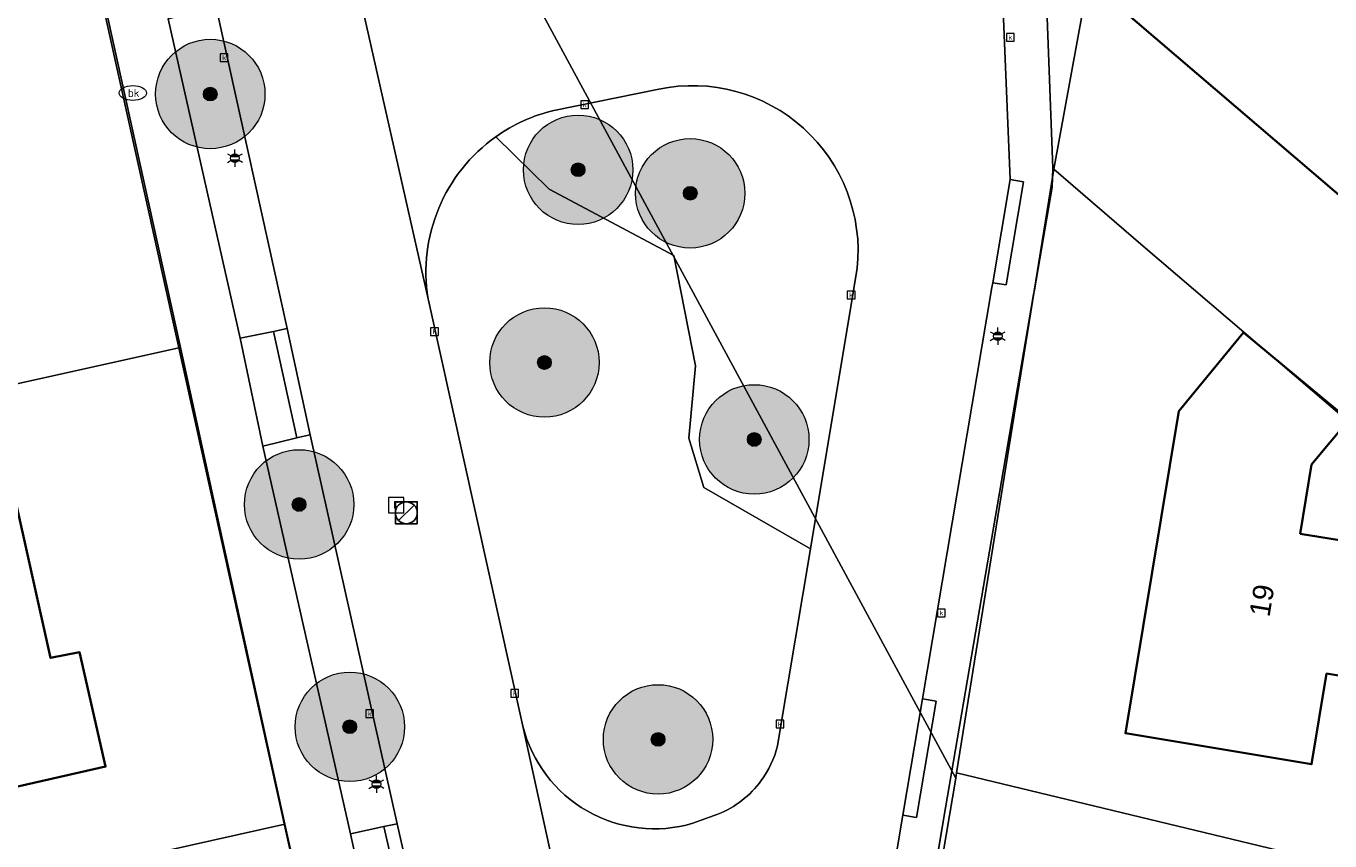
# Model space of a CAD drawing. Header units: metres. Extents: x 163543 to 168130, y 402678 to 405437.
# Tile 210 of 656: x 165467 to 165515, y 403776 to 403806. Entities that reach past the tile are written whole.
import ezdxf
from ezdxf.enums import TextEntityAlignment as Align

# ---------------------------------------------------------------- set-up
doc = ezdxf.new("R2010")
doc.units = ezdxf.units.M
doc.layers.get('0').update_dxf_attribs({"lineweight": 25})
for name, color, linetype, lineweight in [('X-CA190022.004-UO-BGT_Ondergrond$0$GE_203_VGOHaag_Lijn_GEM', 253, 'X-CA190022.004-UO-BGT_Ondergrond$0$Heg', 9), ('X-CA190022.004-UO-BGT_Ondergrond$0$GE_314_WGDRijbaanLokaleweg_Vlak_GEM', 253, 'Continuous', 9), ('X-CA190022.004-UO-BGT_Ondergrond$0$GE_317_WGDVoetpad_Vlak_GEM', 253, 'Continuous', 9), ('X-CA190022.004-UO-BGT_Ondergrond$0$GE_322_WGDInrit_Vlak_GEM', 253, 'Continuous', 9), ('X-CA190022.004-UO-BGT_Ondergrond$0$GE_366_OWGBerm_groenvoorziening_Vlak_GEM', 253, 'Continuous', 9), ('X-CA190022.004-UO-BGT_Ondergrond$0$GE_401_OTDErf_Vlak_GEM', 253, 'Continuous', 9), ('X-CA190022.004-UO-BGT_Ondergrond$0$GE_4502_GBKN_Huisnummer_Lijn_GEM', 7, 'Continuous', 9), ('X-CA190022.004-UO-BGT_Ondergrond$0$GE_483_BTDGroenvoorziening_bodembedekkers_GEM', 253, 'Continuous', 9), ('X-CA190022.004-UO-BGT_Ondergrond$0$GE_601_PNDgrondvlakpand_Vlak_MV_GEM', 34, 'Continuous', 35), ('X-CA190022.004-UO-BGT_Ondergrond$0$GE_861_PALLichtmast_Punt_GEM', 253, 'Continuous', 9), ('X-CA190022.004-UO-BGT_Ondergrond$0$GE_882_PutBrandkraan_Punt_GEM', 253, 'Continuous', 9), ('X-CA190022.004-UO-BGT_Ondergrond$0$GE_885_PutInspectieofRioolput_Punt_GEM', 253, 'Continuous', 9), ('X-CA190022.004-UO-BGT_Ondergrond$0$GE_886_PutKolk_Punt_GEM', 253, 'Continuous', 9), ('X-CA190022.004-UO-BGT_Ondergrond$0$N-WE-RI-PUT_INSPECTIE-S', 253, 'Continuous', 9), ('X-CA190022.004-UO-DWM_Beplanting$0$B-WE-GR-BOOM-S AFKOMSTIG UIT BGT', 252, 'Continuous', 0), ('X-CA190022.004-UO-KAD_Percelen$0$B-WE-KG-GRENS_PERCEEL-GV', 150, 'Continuous', 9), ('X-CA190022.004-UO-WHM_Riolering gemeente_NLCS_v0.1$0$B-WE-RI-PUT-S', 214, 'Continuous', 15)]:
    doc.layers.add(name, color=color, linetype=linetype, lineweight=lineweight)
doc.layers.add('X-CA190022.004-UO-DWM_Beplanting$0$B-WE-GR-BOOM-S AFKOMSTIG UIT BOMENBESTAND GEMEENTE', color=252, linetype='Continuous')
doc.layers.add('X-CA190022.004-UO-DWM_Beplanting$0$N-GV-GR-GRAS-A-200', color=7, linetype='Continuous')
doc.styles.add('X-CA190022.004-UO-BGT_Ondergrond$0$BGT_NAR', font='arial.ttf', dxfattribs={"height": 1})
doc.styles.add('X-CA190022.004-UO-BGT_Ondergrond$0$NLCS-ISO', font='NLCS-ISO.ttf')
doc.linetypes.add('X-CA190022.004-UO-BGT_Ondergrond$0$Heg', pattern='A,5,-1.5,[2,dgnlstyle-meierijstad.shx,S=0.007937,R=45,X=0,Y=0],-1.5', length=8)

# ---------------------------------------------------------------- blocks, each defined once
blk = doc.blocks.new('X-CA190022.004-UO-BGT_Ondergrond$0$SRI-KOLK-SO')
at = {"color": 0, "linetype": 'ByBlock', "lineweight": 18}
blk.add_lwpolyline([(-1.125, -1.125), (1.125, -1.125), (1.125, 1.125), (-1.125, 1.125)], close=True, dxfattribs=at)
at = {"color": 0, "linetype": 'ByBlock', "lineweight": 18, "style": 'X-CA190022.004-UO-BGT_Ondergrond$0$NLCS-ISO'}
blk.add_text('k', height=1.5, dxfattribs=at).set_placement((0, 0), align=Align.MIDDLE_CENTER)
blk = doc.blocks.new('X-CA190022.004-UO-BGT_Ondergrond$0$IMGEOKolk')
at = {"xscale": 5, "yscale": 5, "zscale": 5}
blk.add_blockref('X-CA190022.004-UO-BGT_Ondergrond$0$SRI-KOLK-SO', (0, 0), dxfattribs=at)
blk = doc.blocks.new('X-CA190022.004-UO-BGT_Ondergrond$0$SKL-WATER_BRANDKRAAN_BRANDPUT-SO')
at = {"color": 0, "linetype": 'ByBlock', "lineweight": 18}
blk.add_ellipse((0, 0), major_axis=(2.5, 0), ratio=0.54, dxfattribs=at)
at = {"color": 0, "linetype": 'ByBlock', "lineweight": 18, "style": 'X-CA190022.004-UO-BGT_Ondergrond$0$NLCS-ISO'}
blk.add_text('bk', height=1.5, dxfattribs=at).set_placement((0.16, 0), align=Align.MIDDLE_CENTER)
blk = doc.blocks.new('X-CA190022.004-UO-BGT_Ondergrond$0$IMGEOBrandkraanput')
at = {"xscale": 5, "yscale": 5, "zscale": 5}
blk.add_blockref('X-CA190022.004-UO-BGT_Ondergrond$0$SKL-WATER_BRANDKRAAN_BRANDPUT-SO', (0, 0), dxfattribs=at)
blk = doc.blocks.new('X-CA190022.004-UO-BGT_Ondergrond$0$SRI-PUT_INSPECTIEPUT_RIOOLPUT-SO')
at = {"color": 0, "linetype": 'ByBlock', "lineweight": 18}
blk.add_lwpolyline([(-1.12, -1.12), (1.12, -1.12), (1.12, 1.12), (-1.12, 1.12)], close=True, dxfattribs=at)
at = {"color": 0, "linetype": 'ByBlock', "lineweight": 18, "style": 'X-CA190022.004-UO-BGT_Ondergrond$0$NLCS-ISO'}
blk.add_text('r', height=1.5, dxfattribs=at).set_placement((0, 0.28), align=Align.MIDDLE_CENTER)
blk = doc.blocks.new('X-CA190022.004-UO-BGT_Ondergrond$0$IMGEOInspectierioolput')
at = {"layer": 'X-CA190022.004-UO-BGT_Ondergrond$0$N-WE-RI-PUT_INSPECTIE-S', "xscale": 10, "yscale": 10, "zscale": 10}
blk.add_blockref('X-CA190022.004-UO-BGT_Ondergrond$0$SRI-PUT_INSPECTIEPUT_RIOOLPUT-SO', (0, 0), dxfattribs=at)
blk = doc.blocks.new('X-CA190022.004-UO-BGT_Ondergrond$0$N-SIE-WEG_LICHTMAST-SO')
h = blk.add_hatch(color=256)
h.paths.add_polyline_path([(1.16, 0.5, 0.658505), (-1.16, 0.5)])
h.paths.add_polyline_path([(-1.16, -0.5, 0.658505), (1.16, -0.5)])
at = {"flags": 128}
for points in [[(-2.19, 1.27), (-1.1, 0.63)], [(-1.16, 0.5), (1.16, 0.5)], [(0, 1.27), (0, 2.53)], [(1.1, 0.63), (2.19, 1.27)], [(-2.19, -1.27), (-1.1, -0.63)], [(-1.16, -0.5), (1.16, -0.5)], [(0, -1.27), (0, -2.53)], [(2.19, -1.27), (1.1, -0.63)]]:
    blk.add_lwpolyline(points, dxfattribs=at)
at = {"ltscale": 0.5}
blk.add_circle((0, 0), 1.27, dxfattribs=at)
at = {"style": 'X-CA190022.004-UO-BGT_Ondergrond$0$NLCS-ISO'}
blk.add_attdef('TYPE', text='', height=1.8, dxfattribs=at).set_placement((0, 2.53), align=Align.BOTTOM_CENTER)
blk = doc.blocks.new('X-CA190022.004-UO-BGT_Ondergrond$0$IMGEOLichtmastpaal')
at = {"xscale": 5, "yscale": 5, "zscale": 5}
blk.add_blockref('X-CA190022.004-UO-BGT_Ondergrond$0$N-SIE-WEG_LICHTMAST-SO', (0, 6.4), dxfattribs=at)
blk = doc.blocks.new('X-CA190022.004-UO-WHM_Riolering gemeente_NLCS_v0.1$0$B-SRI-PUT_BETON-SO')
blk.add_line((-1.41, -1.41), (1.41, 1.41))
at = {"lineweight": -3, "flags": 128}
blk.add_lwpolyline([(2, -2), (2, 2), (-2, 2), (-2, -2)], close=True, dxfattribs=at)
at = {"lineweight": -3}
blk.add_circle((0, 0), 2, dxfattribs=at)
blk = doc.blocks.new('X-CA190022.004-UO-DWM_Beplanting$0$SGR-BOOM_01-SO')
at = {"linetype": 'ByBlock', "lineweight": 18}
h = blk.add_hatch(color=0, dxfattribs=at)
h.dxf.hatch_style = 1
edge = h.paths.add_edge_path()
edge.add_arc((0, 0), 0.25, 0, 360)
at = {"color": 0, "linetype": 'ByBlock', "lineweight": 18}
for radius in [2, 0.25]:
    blk.add_circle((0, 0), radius, dxfattribs=at)
blk = doc.blocks.new('X-CA190022.004-UO-DWM_Beplanting$0$IMGEOBoom')
at = {"transparency": 33554457}
h = blk.add_hatch(color=256, dxfattribs=at)
h.dxf.hatch_style = 1
edge = h.paths.add_edge_path()
edge.add_arc((0, 0), 100, 0, 360)
edge = h.paths.add_edge_path(flags=17)
edge.add_arc((0, 0), 12.5, 0, 360)
h = blk.add_hatch()
h.set_pattern_fill('ANGLE', color=256)
h.set_pattern_definition([(0, (0, 0), (0, 6.985), [5.08, -1.905]), (90, (0, 0), (-6.985, 4e-16), [5.08, -1.905])])
edge = h.paths.add_edge_path(flags=17)
edge.add_arc((0, 0), 12.5, 0, 360)
at = {"layer": 'X-CA190022.004-UO-DWM_Beplanting$0$N-GV-GR-GRAS-A-200'}
h = blk.add_hatch(color=256, dxfattribs=at)
h.dxf.hatch_style = 1
edge = h.paths.add_edge_path(flags=17)
edge.add_arc((0, 0), 12.5, 0, 360)
at = {"xscale": 50, "yscale": 50, "zscale": 50}
blk.add_blockref('X-CA190022.004-UO-DWM_Beplanting$0$SGR-BOOM_01-SO', (0, 0), dxfattribs=at)

msp = doc.modelspace()

# ---------------------------------------------------------------- linework, layer by layer
at = {"layer": 'X-CA190022.004-UO-BGT_Ondergrond$0$GE_203_VGOHaag_Lijn_GEM'}
msp.add_line((165500.882, 403777.188), (165497.641, 403758.03), dxfattribs=at)
at = {"layer": 'X-CA190022.004-UO-BGT_Ondergrond$0$GE_314_WGDRijbaanLokaleweg_Vlak_GEM', "flags": 128}
for points in [[(165478.305, 403811.974), (165481.96, 403795.79), (165485.43, 403780.168), (165489.74, 403760.491), (165490.137, 403758.733), (165485.103, 403757.574), (165481.697, 403772.782), (165480.837, 403776.605), (165477.651, 403790.821), (165476.805, 403794.698), (165474.217, 403806.45), (165473.354, 403810.267), (165469.938, 403825.724), (165469.082, 403829.58), (165463.884, 403852.941), (165463.532, 403854.483)], [(165495.551, 403809.975), (165497.751, 403812.557), (165497.775, 403812.536), (165502.893, 403808.161), (165502.917, 403808.141), (165502.917, 403808.118), (165502.917, 403808.095), (165503.241, 403800.148), (165502.605, 403796.375), (165502.576, 403796.203), (165500.041, 403781.167), (165499.324, 403776.916)], [(165481.96, 403795.79), (165478.305, 403811.974)], [(165490.4, 403803.45), (165486.558, 403802.669)], [(165494.739, 403779.445), (165494.84, 403780.05), (165495.942, 403786.651), (165497.53, 403796.162), (165497.654, 403796.906)], [(165489.74, 403760.491), (165485.43, 403780.168)], [(165491.64, 403776.62), (165492.56, 403776.95)], [(165499.324, 403776.916), (165496.943, 403762.795)]]:
    msp.add_lwpolyline(points, dxfattribs=at)
at = {"layer": 'X-CA190022.004-UO-BGT_Ondergrond$0$GE_314_WGDRijbaanLokaleweg_Vlak_GEM'}
for centre, radius, start, end in [((165491.637, 403797.529), 6.049, 354.0909, 101.8004), ((165487.957, 403796.762), 6.071, 103.3201, 125.4006), ((165487.963, 403796.755), 6.08, 125.413, 189.1275), ((165490.237, 403781.373), 4.956, 194.0775, 286.4407), ((165491.179, 403780.351), 3.673, 323.7094, 345.7187), ((165491.179, 403780.359), 3.678, 292.052, 323.6125)]:
    msp.add_arc(centre, radius, start, end, dxfattribs=at)
at = {"layer": 'X-CA190022.004-UO-BGT_Ondergrond$0$GE_317_WGDVoetpad_Vlak_GEM', "flags": 128}
for points in [[(165471.623, 403809.864), (165472.465, 403806.022), (165475.086, 403794.345), (165475.924, 403790.398), (165479.13, 403776.229), (165479.964, 403772.388), (165483.554, 403756.074), (165481.356, 403755.59), (165462.301, 403841.619), (165460.148, 403852.164), (165456.61, 403853.94), (165462.294, 403856.681)], [(165496.943, 403762.795), (165499.324, 403776.916), (165499.817, 403776.833), (165500.534, 403781.084), (165500.041, 403781.167), (165502.576, 403796.203), (165502.605, 403796.375), (165503.098, 403796.292), (165503.734, 403800.065), (165503.241, 403800.148), (165502.917, 403808.095), (165502.917, 403808.118), (165502.917, 403808.141), (165504.57, 403806.727)], [(165504.57, 403806.727), (165504.809, 403800.559), (165504.776, 403799.861), (165504.133, 403796.118), (165504.103, 403795.945), (165500.882, 403777.188), (165497.641, 403758.03), (165495.753, 403757.704), (165496.543, 403762.413)]]:
    msp.add_lwpolyline(points, dxfattribs=at)
at = {"layer": 'X-CA190022.004-UO-BGT_Ondergrond$0$GE_322_WGDInrit_Vlak_GEM', "flags": 128}
for points in [[(165503.241, 403800.148), (165503.734, 403800.065), (165503.098, 403796.292), (165502.605, 403796.375), (165503.241, 403800.148)], [(165476.805, 403794.698), (165477.651, 403790.821), (165477.263, 403790.726), (165477.168, 403790.703), (165476.315, 403794.597), (165476.805, 403794.698)], [(165476.315, 403794.597), (165477.168, 403790.703), (165475.924, 403790.398), (165475.086, 403794.345), (165476.315, 403794.597)], [(165500.041, 403781.167), (165500.534, 403781.084), (165499.817, 403776.833), (165499.324, 403776.916), (165500.041, 403781.167)], [(165480.349, 403776.497), (165481.218, 403772.673), (165479.964, 403772.388), (165479.13, 403776.229), (165480.349, 403776.497)], [(165480.837, 403776.605), (165481.697, 403772.782), (165481.218, 403772.673), (165480.349, 403776.497), (165480.837, 403776.605)]]:
    msp.add_lwpolyline(points, dxfattribs=at)
at = {"layer": 'X-CA190022.004-UO-BGT_Ondergrond$0$GE_366_OWGBerm_groenvoorziening_Vlak_GEM', "flags": 128}
for points in [[(165486.558, 403802.669), (165490.4, 403803.45)], [(165484.44, 403801.71), (165486.388, 403799.796), (165490.944, 403797.364), (165491.743, 403793.343), (165491.491, 403790.693), (165492.05, 403788.894), (165495.942, 403786.651), (165494.84, 403780.05), (165494.739, 403779.445)], [(165497.53, 403796.162), (165495.942, 403786.651), (165492.05, 403788.894), (165491.491, 403790.693), (165491.743, 403793.343), (165490.944, 403797.364), (165486.388, 403799.796), (165484.44, 403801.71)], [(165497.654, 403796.906), (165497.53, 403796.162)], [(165485.43, 403780.168), (165481.96, 403795.79)], [(165492.56, 403776.95), (165491.64, 403776.62)]]:
    msp.add_lwpolyline(points, dxfattribs=at)
at = {"layer": 'X-CA190022.004-UO-BGT_Ondergrond$0$GE_366_OWGBerm_groenvoorziening_Vlak_GEM', "extrusion": (0, 0, -1)}
for centre, radius, start, end in [((-165491.637, 403797.529), 6.049, 78.1996, 185.9091), ((-165487.957, 403796.762), 6.071, 54.5994, 76.6799), ((-165487.963, 403796.755), 6.08, 350.8725, 54.587), ((-165490.237, 403781.373), 4.956, 253.5593, 345.9225), ((-165491.179, 403780.351), 3.673, 194.2813, 216.2906), ((-165491.179, 403780.359), 3.678, 216.3875, 247.948)]:
    msp.add_arc(centre, radius, start, end, dxfattribs=at)
at = {"layer": 'X-CA190022.004-UO-BGT_Ondergrond$0$GE_401_OTDErf_Vlak_GEM', "flags": 128}
for points in [[(165618.71, 403717.57), (165513.858, 403751.578), (165497.45, 403756.9), (165497.641, 403758.03), (165500.882, 403777.188), (165504.103, 403795.945), (165504.133, 403796.118), (165504.776, 403799.861), (165504.809, 403800.559), (165504.57, 403806.727), (165504.507, 403808.362), (165510.227, 403815.032), (165519.066, 403825.532), (165523.788, 403831.058), (165539.384, 403849.311), (165544.889, 403855.755), (165549.443, 403861.087), (165549.566, 403860.988), (165557.099, 403869.372), (165560.381, 403866.57), (165568.491, 403859.579), (165570.767, 403862.036)], [(165456.61, 403853.94), (165460.148, 403852.164), (165462.301, 403841.619), (165481.356, 403755.59), (165481.746, 403753.829), (165480.17, 403751.51), (165479.488, 403751.348), (165475.327, 403750.358), (165458.109, 403746.262), (165446.436, 403743.485), (165411.175, 403735.097), (165405.018, 403733.632), (165371.994, 403725.776), (165359.274, 403722.75), (165350.15, 403720.58), (165346.27, 403723.08), (165326.91, 403787.77), (165328.86, 403792.06), (165366.847, 403810.46), (165400.609, 403826.814), (165456.61, 403853.94)], [(165529.708, 403797.783), (165524.503, 403791.695), (165505.71, 403807.764), (165510.916, 403813.852), (165529.708, 403797.783)], [(165514.264, 403778.778), (165507.46, 403779.91), (165509.41, 403791.68), (165511.78, 403794.55), (165515.63, 403791.36), (165514.266, 403789.73), (165513.847, 403787.201), (165515.585, 403786.913), (165515.425, 403785.95), (165519.485, 403785.277), (165518.846, 403781.422), (165514.813, 403782.09), (165514.264, 403778.778)], [(165452.48, 403789), (165457.37, 403790.05), (165458.06, 403786.87), (165466.79, 403788.79), (165468.16, 403782.66), (165469.22, 403782.87), (165470.17, 403778.69), (165459.941, 403776.363), (165458.275, 403783.919), (165456.898, 403783.611), (165456.609, 403784.903), (165449.269, 403783.234), (165448.142, 403787.99), (165452.48, 403789)]]:
    msp.add_lwpolyline(points, dxfattribs=at)
at = {"layer": 'X-CA190022.004-UO-BGT_Ondergrond$0$GE_483_BTDGroenvoorziening_bodembedekkers_GEM', "flags": 128}
for points in [[(165474.217, 403806.45), (165476.805, 403794.698), (165476.315, 403794.597), (165475.086, 403794.345), (165472.465, 403806.022), (165473.732, 403806.331), (165474.217, 403806.45)], [(165477.651, 403790.821), (165480.837, 403776.605), (165480.349, 403776.497), (165479.13, 403776.229), (165475.924, 403790.398), (165477.168, 403790.703), (165477.263, 403790.726), (165477.651, 403790.821)]]:
    msp.add_lwpolyline(points, dxfattribs=at)
at = {"layer": 'X-CA190022.004-UO-BGT_Ondergrond$0$GE_601_PNDgrondvlakpand_Vlak_MV_GEM', "flags": 128}
for points in [[(165524.503, 403791.695), (165505.71, 403807.764), (165510.916, 403813.852), (165529.708, 403797.783), (165524.503, 403791.695)], [(165513.847, 403787.201), (165515.585, 403786.913), (165515.425, 403785.95), (165519.485, 403785.277), (165518.846, 403781.422), (165514.813, 403782.09), (165514.264, 403778.778), (165507.46, 403779.91), (165509.41, 403791.68), (165511.78, 403794.55), (165515.63, 403791.36), (165514.266, 403789.73), (165513.847, 403787.201)], [(165452.48, 403789), (165457.37, 403790.05), (165458.06, 403786.87), (165466.79, 403788.79), (165468.16, 403782.66), (165469.22, 403782.87), (165470.17, 403778.69), (165459.941, 403776.363), (165458.275, 403783.919), (165456.898, 403783.611), (165456.609, 403784.903), (165449.269, 403783.234), (165448.142, 403787.99), (165452.48, 403789)]]:
    msp.add_lwpolyline(points, dxfattribs=at)
at = {"layer": 'X-CA190022.004-UO-KAD_Percelen$0$B-WE-KG-GRENS_PERCEEL-GV', "flags": 128}
for points in [[(165497.667, 403757.082), (165501.252, 403778.269), (165482.14, 403813.619), (165476.531, 403838.4), (165471.394, 403861.093), (165490.886, 403870.6), (165502.278, 403876.156), (165512.515, 403881.147), (165488.008, 403902.301), (165414.648, 403867.011), (165432.29, 403842.158), (165433.171, 403842.55), (165456.543, 403853.918), (165459.871, 403852.29), (165465.213, 403828.507), (165469.095, 403811.313), (165472.909, 403794.011), (165474.352, 403787.415), (165476.721, 403776.593), (165481.531, 403755.119)], [(165517.037, 403837.673), (165512.137, 403831.927), (165507.284, 403826.219), (165496.586, 403813.638), (165485.751, 403811.325), (165482.14, 403813.619), (165501.252, 403778.269), (165501.285, 403778.462), (165504.844, 403800.527), (165506.103, 403807.463), (165505.737, 403807.777), (165506.255, 403808.382), (165506.675, 403810.853), (165513.086, 403818.38), (165514.486, 403820.023), (165519.159, 403825.481)]]:
    msp.add_lwpolyline(points, dxfattribs=at)
for points in [[(165504.844, 403800.527), (165508.106, 403797.714), (165522.913, 403785.06), (165527.134, 403783.618), (165533.461, 403781.456), (165542.433, 403778.391), (165551.438, 403775.314), (165560.686, 403772.154), (165569.488, 403769.147), (165585.605, 403763.64), (165587.293, 403765.569), (165554.805, 403788.459), (165529.822, 403806.116), (165526.482, 403808.476), (165520.844, 403812.49), (165513.086, 403818.38), (165506.675, 403810.853), (165506.255, 403808.382), (165505.737, 403807.777), (165506.103, 403807.463)], [(165438.649, 403787.139), (165447.705, 403789.191), (165447.877, 403788.458), (165472.909, 403794.011), (165469.095, 403811.313), (165459.942, 403809.274), (165454.655, 403808.096), (165438.448, 403804.485), (165426.513, 403801.51), (165430.386, 403789.186), (165434.218, 403790.031), (165437.817, 403790.81)], [(165501.285, 403778.462), (165530.17, 403771.502), (165533.461, 403781.456), (165527.134, 403783.618), (165522.913, 403785.06), (165508.106, 403797.714), (165504.844, 403800.527)], [(165451.989, 403771.06), (165476.721, 403776.593), (165474.352, 403787.415), (165472.909, 403794.011), (165447.877, 403788.458)], [(165530.17, 403771.502), (165501.285, 403778.462), (165501.252, 403778.269), (165497.667, 403757.082), (165522.699, 403748.901)], [(165451.989, 403771.06), (165457.839, 403746.302), (165471.092, 403749.508), (165479.271, 403751.487), (165481.531, 403755.119), (165476.721, 403776.593)]]:
    msp.add_lwpolyline(points, close=True, dxfattribs=at)

# ---------------------------------------------------------------- block references
at = {"layer": 'X-CA190022.004-UO-BGT_Ondergrond$0$GE_861_PALLichtmast_Punt_GEM', "xscale": 0.025, "yscale": 0.025, "zscale": 0.025}
for p in [(165474.898, 403800.768), (165502.793, 403794.264), (165480.074, 403777.893)]:
    msp.add_blockref('X-CA190022.004-UO-BGT_Ondergrond$0$IMGEOLichtmastpaal', p, dxfattribs=at)
at = {"layer": 'X-CA190022.004-UO-BGT_Ondergrond$0$GE_882_PutBrandkraan_Punt_GEM', "xscale": 0.04, "yscale": 0.04, "zscale": 0.02}
msp.add_blockref('X-CA190022.004-UO-BGT_Ondergrond$0$IMGEOBrandkraanput', (165471.166, 403803.31), dxfattribs=at)
at = {"layer": 'X-CA190022.004-UO-BGT_Ondergrond$0$GE_885_PutInspectieofRioolput_Punt_GEM', "xscale": 0.025, "yscale": 0.025, "zscale": 0.025}
msp.add_blockref('X-CA190022.004-UO-BGT_Ondergrond$0$IMGEOInspectierioolput', (165480.79, 403788.247), dxfattribs=at)
at = {"layer": 'X-CA190022.004-UO-BGT_Ondergrond$0$GE_886_PutKolk_Punt_GEM', "xscale": 0.025, "yscale": 0.025, "zscale": 0.025}
for p in [(165503.251, 403805.345), (165474.506, 403804.6), (165487.688, 403802.882), (165497.431, 403795.924), (165482.197, 403794.591), (165500.729, 403784.307), (165485.128, 403781.368), (165479.826, 403780.624), (165494.826, 403780.245)]:
    msp.add_blockref('X-CA190022.004-UO-BGT_Ondergrond$0$IMGEOKolk', p, dxfattribs=at)
at = {"layer": 'X-CA190022.004-UO-DWM_Beplanting$0$B-WE-GR-BOOM-S AFKOMSTIG UIT BGT', "xscale": 0.02, "yscale": 0.02, "zscale": 0.02}
for p in [(165473.999, 403803.27), (165487.448, 403800.502), (165491.546, 403799.643), (165486.216, 403793.459), (165493.889, 403790.648), (165477.247, 403788.272), (165479.101, 403780.145), (165490.371, 403779.685)]:
    msp.add_blockref('X-CA190022.004-UO-DWM_Beplanting$0$IMGEOBoom', p, dxfattribs=at)
at = {"layer": 'X-CA190022.004-UO-DWM_Beplanting$0$B-WE-GR-BOOM-S AFKOMSTIG UIT BOMENBESTAND GEMEENTE', "xscale": 0.02, "yscale": 0.02, "zscale": 0.02}
msp.add_blockref('X-CA190022.004-UO-DWM_Beplanting$0$IMGEOBoom', (165473.999, 403803.27), dxfattribs=at)
at = {"layer": 'X-CA190022.004-UO-WHM_Riolering gemeente_NLCS_v0.1$0$B-WE-RI-PUT-S', "xscale": 0.2, "yscale": 0.2, "zscale": 0.2}
msp.add_blockref('X-CA190022.004-UO-WHM_Riolering gemeente_NLCS_v0.1$0$B-SRI-PUT_BETON-SO', (165481.168, 403787.968), dxfattribs=at)

# ---------------------------------------------------------------- texts
at = {"layer": 'X-CA190022.004-UO-BGT_Ondergrond$0$GE_4502_GBKN_Huisnummer_Lijn_GEM', "style": 'X-CA190022.004-UO-BGT_Ondergrond$0$BGT_NAR'}
msp.add_text('19', height=0.75, rotation=80.6, dxfattribs=at).set_placement((165512.446, 403784.764), align=Align.MIDDLE_CENTER)

doc.saveas('drawing.dxf')
